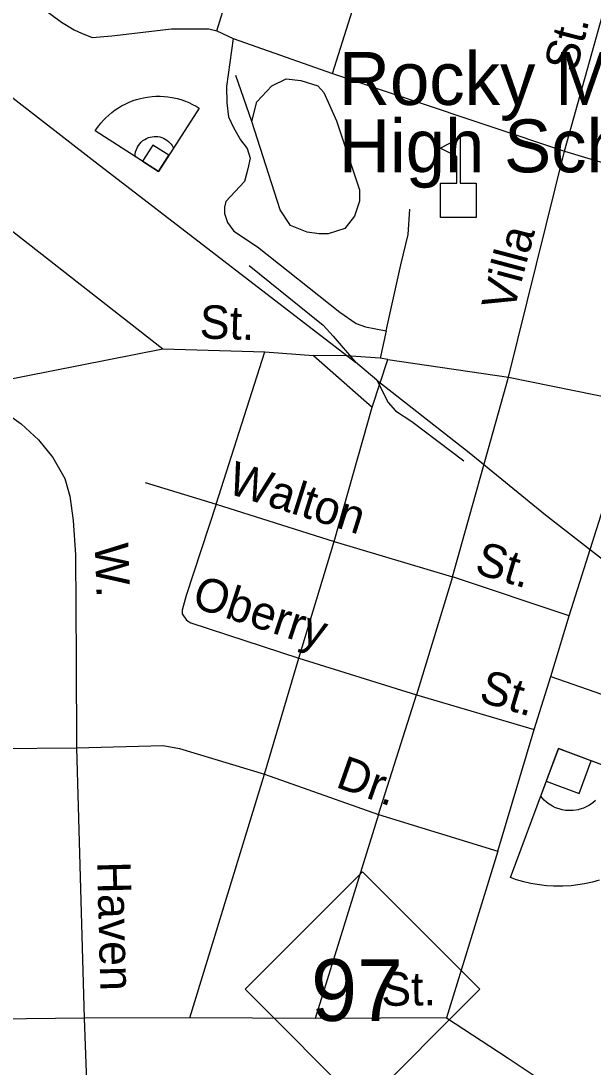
# Model space of a CAD drawing. Extents: x 2220236 to 2384410, y 720751 to 894131.
# Drawn here: x 2351784 to 2353407, y 797483 to 800450 of the extents above; entities that cross this region are included whole.
import ezdxf

# ---------------------------------------------------------------- set-up
doc = ezdxf.new("R2010")
doc.units = 0
for name, color, linetype in [('Exist Cultural Educational Facility Elementary CELL', 7, 'Continuous'), ('Exist Cultural Educational Facility Elementary Label', 7, 'Continuous'), ('Exist Cultural Recreational Athletic Track', 7, 'Continuous'), ('Exist Cultural Recreational Baseball or SoftBall Diamond CELL', 7, 'Continuous'), ('Exist Railroad Mainline', 7, 'Continuous'), ('Exist Railroad Siding', 7, 'Continuous'), ('Exist Road Non-System Type 51', 7, 'Continuous'), ('Exist Road Non-System Type 51 Label', 7, 'Continuous'), ('Exist Road Primary NC Shield CELL', 7, 'Continuous'), ('Exist Road Primary NC Shield Number Label', 7, 'Continuous')]:
    doc.layers.add(name, color=color, linetype=linetype)

msp = doc.modelspace()

# ---------------------------------------------------------------- linework, layer by layer
at = {"layer": 'Exist Cultural Educational Facility Elementary CELL'}
msp.add_lwpolyline([(2352974.1, 799892), (2352974.1, 799990), (2353020.2, 799990), (2353020.2, 800065), (2352973.1, 800089.3), (2353029.8, 800118.5), (2353029.8, 799990), (2353075.8, 799990), (2353075.8, 799892)], close=True, dxfattribs=at)
at = {"layer": 'Exist Cultural Recreational Athletic Track'}
msp.add_line((2352439.5, 800164.7), (2352394, 800294.5), dxfattribs=at)
for points in [[(2352439.5, 800164.7), (2352453.5, 800219.9), (2352495.7, 800265.3), (2352536.8, 800285.8), (2352577.9, 800280.4), (2352626.6, 800265.3), (2352643.9, 800246.9)], [(2352643.9, 800246.9), (2352679.6, 800166.9), (2352744.4, 799971.1), (2352744.4, 799938.7), (2352730.4, 799896.5), (2352703.3, 799860.8), (2352655.8, 799845.7), (2352629.8, 799845.7), (2352596.3, 799851.1), (2352548.7, 799869.5), (2352519.5, 799913.8), (2352439.5, 800164.7)]]:
    msp.add_lwpolyline(points, dxfattribs=at)
at = {"layer": 'Exist Cultural Recreational Baseball or SoftBall Diamond CELL'}
for points in [[(2352174.5, 800023.2), (2351995.2, 800138.3), (2351998.7, 800143.6), (2352005, 800152.3), (2352011.1, 800160), (2352018.2, 800167.9), (2352025.1, 800175.1), (2352033.5, 800182.8), (2352042.2, 800190.3), (2352051.9, 800197.5), (2352061, 800203.6), (2352069.4, 800208.6), (2352079.6, 800213.9), (2352091.1, 800219.3), (2352102.5, 800223.7), (2352112.2, 800226.9), (2352123.7, 800230.1), (2352132.2, 800232.1), (2352142.5, 800233.9), (2352156.3, 800235.5), (2352166.9, 800236.2), (2352179.6, 800236.3), (2352190.3, 800235.7), (2352200.6, 800234.6), (2352213.1, 800232.8), (2352227.4, 800229.5), (2352238.1, 800226.7), (2352251.3, 800221.9), (2352260.9, 800218), (2352270.8, 800213.2), (2352281.4, 800207.6), (2352289.5, 800202.5)], [(2352174.5, 800023.2), (2352108.3, 800065.6), (2352108.5, 800071.5), (2352109.6, 800078.1), (2352111.9, 800085.3), (2352114.6, 800091.4), (2352117.8, 800096.7), (2352121.2, 800101.5), (2352125.6, 800106.3), (2352130.6, 800110.5), (2352135.4, 800113.8), (2352140.6, 800116.7), (2352146.1, 800119), (2352150.6, 800120.3), (2352156.5, 800121.5), (2352161.9, 800122), (2352165.2, 800122.3), (2352172.7, 800121.8), (2352178.2, 800120.7), (2352184, 800119.2), (2352188.9, 800117.2), (2352193.3, 800114.7), (2352198.3, 800111.7), (2352202.7, 800108.3), (2352207.1, 800104.2), (2352210.2, 800100.3), (2352213.3, 800096.2), (2352215.4, 800092.4), (2352217, 800089.3)], [(2352174.5, 800023.2), (2352203.6, 800068.7), (2352158.2, 800097.8), (2352129, 800052.4)], [(2353308.8, 798386.5), (2353274.4, 798293.7), (2353367.2, 798259.3), (2353401.6, 798352.1)]]:
    msp.add_lwpolyline(points, close=True, dxfattribs=at)
for points in [[(2353424.4, 798013.3), (2353405.7, 798008), (2353383, 798003), (2353363.5, 797999.7), (2353344.8, 797997.7), (2353321.6, 797996), (2353294.6, 797996.3), (2353274.5, 797997.3), (2353248.8, 798000.6), (2353230.3, 798003.9), (2353210.6, 798008.6), (2353189.4, 798014.5), (2353172.9, 798020.5), (2353308.8, 798386.5), (2353674.9, 798250.6)], [(2353414.2, 798239.6), (2353406.1, 798232.4), (2353397.1, 798226.1), (2353389.6, 798222.1), (2353379.5, 798217.5), (2353369.9, 798214.5), (2353364.3, 798212.7), (2353350.5, 798210.7), (2353340.2, 798210.5), (2353329.3, 798211), (2353319.7, 798212.7), (2353310.9, 798215.3), (2353300.7, 798218.8), (2353291.5, 798223.1), (2353282.1, 798228.8), (2353275, 798234.5), (2353267.9, 798240.6), (2353262.6, 798246.6), (2353258.6, 798251.5), (2353308.8, 798386.5), (2353443.9, 798336.5)]]:
    msp.add_lwpolyline(points, dxfattribs=at)
at = {"layer": 'Exist Railroad Mainline'}
msp.add_line((2352793.5, 799431.1), (2352732.8, 799482.3), dxfattribs=at)
for points in [[(2348912.6, 802275.3), (2348958.8, 802252), (2349027.1, 802220.8), (2349214.3, 802131), (2349322.9, 802072.4), (2349409.4, 802027.5), (2349548.3, 801941.1), (2349691.5, 801840.9), (2349881.1, 801705.2), (2350183.8, 801470.9), (2350563.3, 801169.6), (2350765.2, 801012), (2351457.5, 800466.6), (2351986.3, 800057.1), (2352732.8, 799482.3)], [(2352793.5, 799431.1), (2353055.8, 799226.4), (2353271.9, 799048.9), (2353417.2, 798936.8), (2353518, 798857.9), (2353582.6, 798810.7), (2353627, 798777.3), (2353679.3, 798744), (2353768, 798689)]]:
    msp.add_lwpolyline(points, dxfattribs=at)
at = {"layer": 'Exist Railroad Siding'}
for points in [[(2352431.7, 799756.5), (2352603.2, 799618.6), (2352641.7, 799587.2), (2352670, 799555.5), (2352732.8, 799482.3)], [(2352793.5, 799431.1), (2352826.1, 799367.4), (2352846.5, 799343.7), (2352892.7, 799314.3), (2353040.2, 799202.1)]]:
    msp.add_lwpolyline(points, dxfattribs=at)
at = {"layer": 'Exist Road Non-System Type 51'}
for p, q in [((2352339.7, 800421.2), (2352480.1, 800880.7)), ((2352667.7, 800300.9), (2352813.5, 800760.9)), ((2353326.2, 800080.8), (2353453.9, 800536.9)), ((2350997.8, 800449.1), (2352186.7, 799519.8)), ((2352339.7, 800421.2), (2352386, 800399.9)), ((2352386, 800399.9), (2352667.7, 800300.9)), ((2352667.7, 800300.9), (2353326.2, 800080.8)), ((2353167.1, 799439.6), (2353326.2, 800080.8)), ((2353326.2, 800080.8), (2353653.5, 799980.6)), ((2352819.8, 799571.3), (2352802.8, 799493.1)), ((2351638.8, 799411.4), (2352186.7, 799519.8)), ((2352186.7, 799519.8), (2352476.5, 799511.2)), ((2352337.9, 799079.6), (2352476.5, 799511.2)), ((2352476.5, 799511.2), (2352614.6, 799500.9)), ((2352614.6, 799500.9), (2352780.4, 799355)), ((2352780.4, 799355), (2352824.8, 799489.4)), ((2352824.8, 799489.4), (2352802.8, 799493.1)), ((2352824.8, 799489.4), (2353167.1, 799439.6)), ((2353008.2, 798873.9), (2353167.1, 799439.6)), ((2353167.1, 799439.6), (2353511.5, 799369.8)), ((2352672.9, 798973.8), (2352780.4, 799355)), ((2352137.1, 799141.2), (2352337.9, 799079.6)), ((2353338.8, 798763), (2353441.3, 799085)), ((2352337.9, 799079.6), (2352672.9, 798973.8)), ((2352573, 798642.6), (2352672.9, 798973.8)), ((2352672.9, 798973.8), (2353008.2, 798873.9)), ((2353008.2, 798873.9), (2352906.2, 798538.8)), ((2353338.8, 798763), (2353008.2, 798873.9)), ((2353286.9, 798590.9), (2353338.8, 798763)), ((2352475, 798313.7), (2352573, 798642.6)), ((2352573, 798642.6), (2352906.2, 798538.8)), ((2353240.2, 798440.3), (2353286.9, 798590.9)), ((2353286.9, 798590.9), (2354002.2, 798340)), ((2352798.2, 798199.6), (2352906.2, 798538.8)), ((2352906.2, 798538.8), (2353240.2, 798440.3)), ((2353136.9, 798095.4), (2353240.2, 798440.3)), ((2351532.4, 798386.2), (2351942.2, 798388.2)), ((2351942.2, 798388.2), (2351963.9, 797622)), ((2352263.3, 797623.3), (2352475, 798313.7)), ((2352475, 798313.7), (2352798.2, 798199.6)), ((2352798.2, 798199.6), (2352619.3, 797621.5)), ((2352798.2, 798199.6), (2353136.9, 798095.4)), ((2353136.9, 798095.4), (2352991, 797622.7)), ((2351963.9, 797622), (2351540.8, 797617.2)), ((2352263.3, 797623.3), (2351963.9, 797622)), ((2351963.9, 797622), (2351974.9, 797333.9)), ((2352619.3, 797621.5), (2352263.3, 797623.3)), ((2352991, 797622.7), (2352619.3, 797621.5))]:
    msp.add_line(p, q, dxfattribs=at)
for points in [[(2351703.9, 800591.6), (2351899.6, 800445.9), (2351935.8, 800424.3), (2351955.9, 800414.6), (2351986.1, 800403), (2352042, 800407.7), (2352211.6, 800427.6), (2352317.7, 800426.9), (2352339.7, 800421.2)], [(2352386, 800399.9), (2352367.6, 800263.7), (2352368.1, 800217.7), (2352372.7, 800177.7), (2352386.9, 800147.8), (2352407.4, 800112.3), (2352425.8, 800088.4), (2352434.1, 800060.5), (2352428.3, 800030.5), (2352418.8, 799994.3), (2352365.5, 799937.7), (2352361.7, 799921.7), (2352361.9, 799903.7), (2352370.3, 799877.9), (2352388.5, 799854), (2352455, 799808.9), (2352689.2, 799623.8), (2352735.5, 799592.2), (2352761.7, 799582.7), (2352819.8, 799571.3)], [(2352819.8, 799571.3), (2352861.4, 799757.8), (2352882.5, 799843.9), (2352887.6, 799916)], [(2352802.8, 799493.1), (2352706.7, 799500), (2352614.6, 799500.9)], [(2351638.8, 799411.4), (2351785.4, 799306.9), (2351833.8, 799261.5), (2351874.5, 799212.1), (2351909.1, 799152.5), (2351922.9, 799101.9), (2351932.4, 799033.3), (2351939.4, 798936.2), (2351941.4, 798637), (2351942.2, 798388.2)], [(2352337.9, 799079.6), (2352253, 798820.8), (2352241.5, 798778.5), (2352241.5, 798768.5), (2352253.9, 798750.8), (2352266, 798742.9), (2352573, 798642.6)], [(2351942.2, 798388.2), (2352187.5, 798395.3), (2352234.1, 798386.7), (2352475, 798313.7)], [(2352991, 797622.7), (2353163.7, 797510.2), (2353256.8, 797448.4)]]:
    msp.add_lwpolyline(points, dxfattribs=at)
at = {"layer": 'Exist Road Primary NC Shield CELL'}
msp.add_lwpolyline([(2352420.3, 797703.8), (2352753.3, 798036.8), (2353086.3, 797703.8), (2352753.3, 797370.8)], close=True, dxfattribs=at)

# ---------------------------------------------------------------- texts
at = {"layer": 'Exist Cultural Educational Facility Elementary Label'}
for s, p in [('Rocky Mount', (2352686.2, 800211.5)), ('High School', (2352686.2, 800020.4))]:
    msp.add_text(s, height=150, dxfattribs=at).set_placement(p)
at = {"layer": 'Exist Road Non-System Type 51 Label'}
for s, rotation, p in [('St.', 75.7943, (2353358.9, 800300.9)), ('Villa', 75.1756, (2353181.3, 799621.6)), ('St.', 358.2997, (2352290.4, 799549.5)), ('Walton', 342.4727, (2352365.4, 799112)), ('W.', 272.1388, (2351993.6, 798968.1)), ('St.', 343.4082, (2353067.6, 798884.6)), ('Oberry', 341.907, (2352265.3, 798789.7)), ('St.', 343.3919, (2353079.7, 798521.3)), ('Dr.', 340.5556, (2352673.7, 798278.4)), ('Haven', 271.4109, (2352000.6, 798065.5)), ('St.', 0.7167, (2352806.6, 797656.7))]:
    msp.add_text(s, height=95, rotation=rotation, dxfattribs=at).set_placement(p)
at = {"layer": 'Exist Road Primary NC Shield Number Label'}
msp.add_text('97', height=175, dxfattribs=at).set_placement((2352607.4, 797614.1))

doc.saveas('drawing.dxf')
